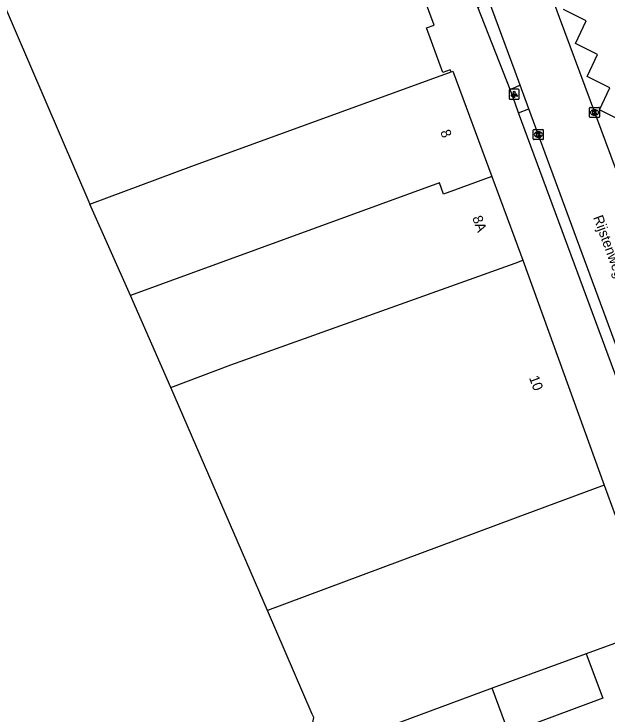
# Model space of a CAD drawing. Extents: x 158087 to 159494, y 382905 to 383981.
# Drawn here: x 158950.2 to 159009.2, y 383019.7 to 383089.4 of the extents above; entities that cross this region are included whole.
import ezdxf

# ---------------------------------------------------------------- set-up
doc = ezdxf.new("R2010")
doc.units = 0
for name, color, linetype in [('IMGEO_Kolk', 7, 'Continuous'), ('IMGEO_Lichtpunt', 7, 'Continuous'), ('IMGEO_Openbare_ruimte_label', 7, 'Continuous'), ('IMGEO_Pand', 7, 'Continuous'), ('IMGEO_Pand_nummerreeks', 7, 'Continuous'), ('IMGEO_Rijbaan_lokaal_open', 7, 'Continuous'), ('IMGEO_Voetpad_open', 7, 'Continuous')]:
    doc.layers.add(name, color=color, linetype=linetype)

msp = doc.modelspace()

# ---------------------------------------------------------------- linework, layer by layer
at = {"layer": 'IMGEO_Kolk'}
for p, q in [((159007.484, 383080.088), (159008.336, 383080.088)), ((159007.409, 383079.162), (159007.409, 383080.014)), ((159007.897, 383079.868), (159007.922, 383079.868)), ((159008.41, 383080.014), (159008.41, 383079.162)), ((159008.336, 383079.088), (159007.484, 383079.088)), ((159007.92, 383079.308), (159007.895, 383079.308)), ((159001.814, 383076.961), (159001.814, 383077.813)), ((159001.889, 383077.887), (159002.741, 383077.887)), ((159002.302, 383077.667), (159002.327, 383077.667)), ((159002.815, 383077.813), (159002.815, 383076.961)), ((159002.741, 383076.887), (159001.889, 383076.887)), ((159002.325, 383077.107), (159002.3, 383077.107))]:
    msp.add_line(p, q, dxfattribs=at)
for points in [[(159007.484, 383080.088), (159008.336, 383080.088)], [(159007.409, 383079.162), (159007.409, 383080.014)], [(159007.73, 383079.788), (159007.853, 383079.788), (159007.853, 383079.637), (159007.983, 383079.788), (159008.147, 383079.788), (159008.001, 383079.637), (159008.154, 383079.388), (159008.002, 383079.388), (159007.917, 383079.552), (159007.853, 383079.485), (159007.853, 383079.388), (159007.73, 383079.388), (159007.73, 383079.788)], [(159008.41, 383080.014), (159008.41, 383079.162)], [(159008.336, 383079.088), (159007.484, 383079.088)], [(159001.814, 383076.961), (159001.814, 383077.813)], [(159001.889, 383077.887), (159002.741, 383077.887)], [(159002.135, 383077.587), (159002.258, 383077.587), (159002.258, 383077.436), (159002.388, 383077.587), (159002.552, 383077.587), (159002.406, 383077.436), (159002.559, 383077.187), (159002.407, 383077.187), (159002.322, 383077.351), (159002.258, 383077.284), (159002.258, 383077.187), (159002.135, 383077.187), (159002.135, 383077.587)], [(159002.815, 383077.813), (159002.815, 383076.961)], [(159002.741, 383076.887), (159001.889, 383076.887)]]:
    msp.add_lwpolyline(points, dxfattribs=at)
for centre, start, end in [((159007.486, 383080.012), 91.55205, 178.44795), ((159007.486, 383080.012), 91.55205, 178.44795), ((159008.334, 383080.012), 1.55205, 88.44795), ((159008.334, 383080.012), 1.55205, 88.44795), ((159007.486, 383079.164), 181.55205, 268.44795), ((159007.486, 383079.164), 181.55205, 268.44795), ((159008.334, 383079.164), 271.55205, 358.44795), ((159008.334, 383079.164), 271.55205, 358.44795), ((159001.891, 383077.811), 91.55205, 178.44795), ((159001.891, 383077.811), 91.55205, 178.44795), ((159002.739, 383077.811), 1.55205, 88.44795), ((159002.739, 383077.811), 1.55205, 88.44795), ((159001.891, 383076.963), 181.55205, 268.44795), ((159001.891, 383076.963), 181.55205, 268.44795), ((159002.739, 383076.963), 271.55205, 358.44795), ((159002.739, 383076.963), 271.55205, 358.44795)]:
    msp.add_arc(centre, 0.0765, start, end, dxfattribs=at)
for centre, major_axis, ratio, start_param, end_param in [((159007.896, 383079.588), (-0.387, 0.002), 0.722429, 4.712389, 7.853982), ((159007.921, 383079.588), (-0.39, 0.002), 0.717154, 1.570796, 4.712389), ((159002.301, 383077.387), (-0.387, 0.002), 0.722429, 4.712389, 7.853982), ((159002.326, 383077.387), (-0.39, 0.002), 0.717154, 1.570796, 4.712389)]:
    msp.add_ellipse(centre, major_axis=major_axis, ratio=ratio, start_param=start_param, end_param=end_param, dxfattribs=at)
at = {"layer": 'IMGEO_Lichtpunt'}
for p, q in [((158999.423, 383081.799), (158999.423, 383080.992)), ((158999.423, 383081.799), (158999.423, 383080.992)), ((159000.325, 383081.894), (158999.517, 383081.894)), ((159000.325, 383081.894), (158999.517, 383081.894)), ((159000.419, 383080.992), (159000.419, 383081.799)), ((159000.419, 383080.992), (159000.419, 383081.799)), ((158999.517, 383080.898), (159000.325, 383080.898)), ((158999.517, 383080.898), (159000.325, 383080.898))]:
    msp.add_line(p, q, dxfattribs=at)
for points in [[(158999.797, 383081.463), (158999.836, 383081.435), (158999.648, 383081.173), (158999.61, 383081.2), (158999.797, 383081.463)], [(158999.899, 383081.415), (158999.946, 383081.415), (158999.946, 383081.093), (158999.899, 383081.093), (158999.899, 383081.415)], [(159000.009, 383081.435), (159000.047, 383081.462), (159000.234, 383081.2), (159000.195, 383081.172), (159000.009, 383081.435)]]:
    msp.add_lwpolyline(points, dxfattribs=at)
msp.add_circle((158999.922, 383081.597), 0.0994, dxfattribs=at)
for centre, start, end in [((158999.517, 383081.799), 90, 180), ((158999.517, 383081.799), 90, 180), ((159000.325, 383081.799), 0, 90), ((159000.325, 383081.799), 0, 90), ((158999.517, 383080.992), 180, 270), ((158999.517, 383080.992), 180, 270), ((159000.325, 383080.992), 270, 0), ((159000.325, 383080.992), 270, 360)]:
    msp.add_arc(centre, 0.0946, start, end, dxfattribs=at)
at = {"layer": 'IMGEO_Pand'}
for points in [[(158993.633, 383083.633), (158993.553, 383083.847), (158992.822, 383083.576), (158991.178, 383088), (158991.945, 383088.285), (158984.812, 383107.476), (158984.156, 383107.233), (158982.521, 383111.63)], [(158945.753, 383098.203), (158957.707, 383070.476)], [(158957.707, 383070.476), (158967.848, 383074.237), (158993.633, 383083.633)], [(158993.633, 383083.633), (158993.805, 383083.696), (158997.708, 383073.198)], [(158997.708, 383073.198), (158992.892, 383071.443), (158992.481, 383072.57), (158961.725, 383061.354)], [(158997.708, 383073.198), (158999.994, 383067.047), (159000.787, 383064.87)], [(158961.725, 383061.354), (158957.707, 383070.476)], [(158965.753, 383052.208), (158971.71, 383054.452), (159000, 383064.588), (159000.787, 383064.87)], [(159000.787, 383064.87), (159008.873, 383042.495)], [(158965.753, 383052.208), (158961.725, 383061.354)], [(158975.363, 383030.024), (158965.753, 383052.208)], [(159008.873, 383042.495), (159000, 383039.204), (158975.363, 383030.024)], [(159008.873, 383042.495), (159009.95, 383039.516), (159010.762, 383039.814), (159014.891, 383028.571), (159007.077, 383025.716)], [(158979.226, 383015.425), (158979.977, 383019.372), (158979.916, 383019.512), (158979.832, 383019.706), (158975.363, 383030.024)], [(159007.077, 383025.716), (159008.724, 383021.275), (158999.382, 383017.81), (158997.721, 383022.286)], [(159007.077, 383025.716), (158997.721, 383022.286)], [(158997.721, 383022.286), (158979.226, 383015.425)]]:
    msp.add_lwpolyline(points, dxfattribs=at)
at = {"layer": 'IMGEO_Rijbaan_lokaal_open'}
for points in [[(158989.496, 383130.166), (158989.507, 383130.115), (158993.547, 383118.852), (159000, 383101.106), (159000.486, 383099.77), (159004.399, 383089.064), (159010.016, 383073.897), (159017.762, 383052.749), (159024.745, 383033.951), (159029.515, 383020.822)], [(159000.505, 383082.302), (159000, 383083.673), (158997.353, 383090.855)], [(159010.595, 383078.763), (159008.409, 383079.856), (159009.435, 383082.042), (159007.189, 383083.165), (159008.213, 383085.346), (159006.008, 383086.448), (159007.073, 383088.717), (159004.811, 383089.848)], [(159001.376, 383079.933), (159000.505, 383082.302)], [(159019.666, 383030.258), (159014.295, 383044.868), (159010.659, 383054.753), (159005.874, 383067.711), (159001.376, 383079.933)]]:
    msp.add_lwpolyline(points, dxfattribs=at)
at = {"layer": 'IMGEO_Voetpad_open'}
for points in [[(158999.501, 383081.865), (158996.298, 383090.065), (158996.488, 383090.145)], [(159000.505, 383082.302), (159000, 383082.082), (158999.501, 383081.865)], [(159000.349, 383079.556), (159000, 383080.506), (158999.501, 383081.865)], [(159000.349, 383079.556), (159001.376, 383079.933)], [(159018.685, 383029.891), (159013.433, 383044.02), (159010.822, 383051.232), (159000.349, 383079.556)]]:
    msp.add_lwpolyline(points, dxfattribs=at)

# ---------------------------------------------------------------- texts
at = {"layer": 'IMGEO_Openbare_ruimte_label'}
msp.add_text('Rijstenweg', height=1, rotation=290.17394, dxfattribs=at).set_placement((159007.761, 383069.147))
at = {"layer": 'IMGEO_Pand_nummerreeks'}
for s, rotation, p in [('8', 290.39361, (158992.546, 383077.669)), ('8A', 290.34555, (158995.726, 383069.108)), ('10', 290.4845, (159001.379, 383053.185))]:
    msp.add_text(s, height=1, rotation=rotation, dxfattribs=at).set_placement(p)

doc.saveas('drawing.dxf')
